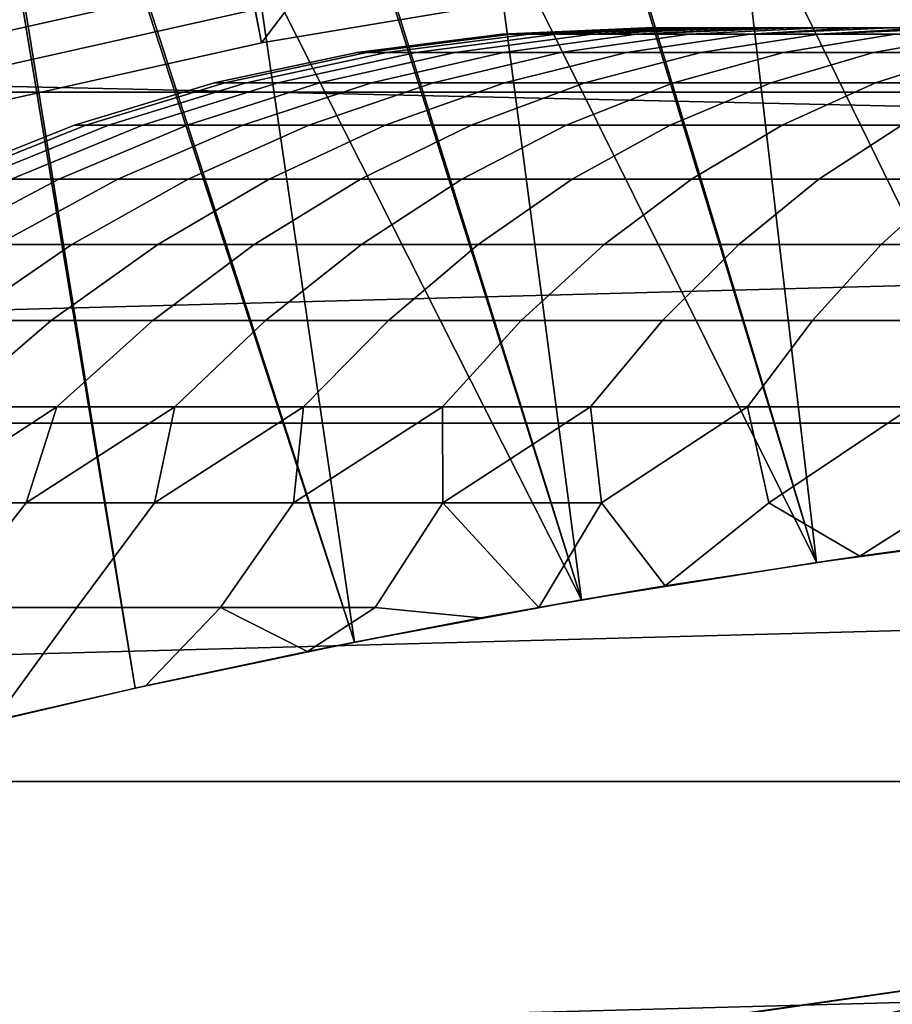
# Model space of a CAD drawing. Header units: metres. Extents: x -28 to 70, y -218 to 28.
# Tile 356 of 463: x -2.52 to -1.51, y 10.37 to 11.51. Entities that reach past the tile are written whole.
import ezdxf

# ---------------------------------------------------------------- set-up
doc = ezdxf.new("R2010")
doc.units = ezdxf.units.M
doc.layers.add('solid_10_261_432_XXX', color=7, linetype='CONTINUOUS')

msp = doc.modelspace()

# ---------------------------------------------------------------- linework, layer by layer
at = {"layer": 'solid_10_261_432_XXX'}
for points in [[(-24.216385, 13.031374, -5), (24.776649, 11.93179, -5), (25.28702, 10.80817, -5), (-24.776649, 11.93179, -5)], [(-24.776649, 11.93179, -5), (25.28702, 10.80817, -5), (25.74646, 9.662806, -5), (-25.28702, 10.80817, -5)], [(-1.975086, 11.836341, 194), (-1.648235, 11.886267, 194), (-1.607239, 11.58908, 194), (-2.243305, 11.482924, 194)], [(-2.300608, 11.7774, 194), (-1.975086, 11.836341, 194), (-2.243305, 11.482924, 194)], [(6.18416, 11.77481, 235.5), (-6.184069, 11.774858, 235.5), (-6.807526, 11.425742, 235.5)], [(6.807615, 11.42569, 235.5), (6.18416, 11.77481, 235.5), (-6.807526, 11.425742, 235.5)], [(-2.624184, 11.709555, 194), (-2.300608, 11.7774, 194), (-2.243305, 11.482924, 194), (-2.87256, 11.341886, 194)], [(-1.406868, 11.724164, 209.288422), (-1.553845, 11.707294, 209.309814), (-1.322568, 10.920201, 209.33255), (-1.034666, 10.951231, 209.286987)], [(-1.551677, 11.707574, 217.690536), (-1.405014, 11.724409, 217.711823), (-1.322567, 10.920201, 217.66745)], [(-1.553845, 11.707294, 209.309814), (-1.698775, 11.688649, 209.335815), (-1.322568, 10.920201, 209.33255)], [(-1.551677, 11.707574, 217.690536), (-1.322567, 10.920201, 217.66745), (-1.602309, 10.882676, 217.604385), (-1.696372, 11.688951, 217.664642)], [(-1.698775, 11.688649, 209.335815), (-1.84159, 11.66829, 209.366394), (-1.602311, 10.882676, 209.395615), (-1.322568, 10.920201, 209.33255)], [(-1.83903, 11.668634, 217.634201), (-1.696372, 11.688951, 217.664642), (-1.602309, 10.882676, 217.604385)], [(-2.27805, 11.662346, 193.937912), (-2.917043, 11.519144, 193.937912), (-2.909028, 11.487492, 193.959747), (-2.271791, 11.630301, 193.959747)], [(-1.84159, 11.66829, 209.366394), (-1.982248, 11.646339, 209.401489), (-1.602311, 10.882676, 209.395615)], [(-1.83903, 11.668634, 217.634201), (-1.602309, 10.882676, 217.604385), (-1.873548, 10.839271, 217.524109), (-1.979598, 11.646739, 217.599228)], [(-1.982248, 11.646339, 209.401489), (-2.120682, 11.62289, 209.441055), (-1.873549, 10.839271, 209.475891), (-1.602311, 10.882676, 209.395615)], [(-2.117994, 11.62335, 217.559769), (-1.979598, 11.646739, 217.599228), (-1.873548, 10.839271, 217.524109)], [(-2.271791, 11.630301, 193.959747), (-2.909028, 11.487492, 193.959747), (-2.900381, 11.453345, 193.977127), (-2.265038, 11.595729, 193.977127)], [(-2.117994, 11.62335, 217.559769), (-1.873548, 10.839271, 217.524109), (-2.135912, 10.790637, 217.42688), (-2.254153, 11.598562, 217.515854)], [(-2.243305, 11.482924, 194), (-1.607239, 11.58908, 194), (-1.612415, 11.627895, 193.997437), (-2.250521, 11.521414, 193.997437)], [(-2.120682, 11.62289, 209.441055), (-2.256848, 11.59804, 209.485077), (-1.873549, 10.839271, 209.475891)], [(-2.265038, 11.595729, 193.977127), (-2.900381, 11.453345, 193.977127), (-2.89125, 11.41729, 193.989761), (-2.257907, 11.559225, 193.989761)], [(-2.256848, 11.59804, 209.485077), (-2.390729, 11.57188, 209.533508), (-2.135913, 10.790637, 209.57312), (-1.873549, 10.839271, 209.475891)], [(-2.388021, 11.572458, 217.467529), (-2.254153, 11.598562, 217.515854), (-2.135912, 10.790637, 217.42688)], [(-2.390729, 11.57188, 209.533508), (-2.522259, 11.544487, 209.586334), (-2.389071, 10.73743, 209.687149), (-2.135913, 10.790637, 209.57312)], [(-2.388021, 11.572458, 217.467529), (-2.135912, 10.790637, 217.42688), (-2.389071, 10.73743, 217.312851), (-2.519525, 11.545111, 217.414825)], [(-2.257907, 11.559225, 193.989761), (-2.89125, 11.41729, 193.989761), (-2.881793, 11.379943, 193.997437), (-2.250521, 11.521414, 193.997437)], [(-2.522259, 11.544487, 209.586334), (-2.778055, 11.486298, 209.705109), (-2.632421, 10.680372, 209.817703), (-2.389071, 10.73743, 209.687149)], [(-2.739116, 11.524582, 209.677307), (-2.778055, 11.486298, 209.705109), (-2.522259, 11.544487, 209.586334)], [(-2.519525, 11.545111, 217.414825), (-2.389071, 10.73743, 217.312851), (-2.632421, 10.680372, 217.182297), (-2.77522, 11.48697, 217.296326)], [(-2.73913, 11.524672, 217.322693), (-2.519525, 11.545111, 217.414825), (-2.77522, 11.48697, 217.296326)], [(-2.87256, 11.341886, 194), (-2.243305, 11.482924, 194), (-2.250521, 11.521414, 193.997437), (-2.881793, 11.379943, 193.997437)], [(-1.965575, 11.493025, 213.571838), (-1.955088, 11.493025, 213.715118), (-1.793143, 11.5, 213.656967), (-1.798285, 11.5, 213.578537)], [(-1.965575, 11.493025, 213.428162), (-1.965575, 11.493025, 213.571838), (-1.798285, 11.5, 213.578537), (-1.799999, 11.5, 213.5)], [(-1.965575, 11.493025, 213.428162), (-1.799999, 11.5, 213.5), (-1.798285, 11.5, 213.421463)], [(-1.955088, 11.493025, 213.284882), (-1.965575, 11.493025, 213.428162), (-1.798285, 11.5, 213.421463), (-1.793143, 11.5, 213.343033)], [(-1.955088, 11.493025, 213.715118), (-1.93417, 11.493025, 213.857254), (-1.772629, 11.5, 213.812698), (-1.784585, 11.5, 213.735062)], [(-1.955088, 11.493025, 213.715118), (-1.784585, 11.5, 213.735062), (-1.793143, 11.5, 213.656967)], [(-1.955088, 11.493025, 213.284882), (-1.793143, 11.5, 213.343033), (-1.784585, 11.5, 213.264938)], [(-1.93417, 11.493025, 213.142746), (-1.955088, 11.493025, 213.284882), (-1.784585, 11.5, 213.264938), (-1.772629, 11.5, 213.187302)], [(-1.93417, 11.493025, 213.857254), (-1.902932, 11.493025, 213.997498), (-1.738607, 11.5, 213.966095), (-1.757291, 11.5, 213.889786)], [(-1.93417, 11.493025, 213.857254), (-1.757291, 11.5, 213.889786), (-1.772629, 11.5, 213.812698)], [(-1.93417, 11.493025, 213.142746), (-1.772629, 11.5, 213.187302), (-1.757291, 11.5, 213.110214)], [(-1.93417, 11.493025, 213.142746), (-1.757291, 11.5, 213.110214), (-1.738607, 11.5, 213.033905), (-1.902932, 11.493025, 213.002502)], [(-1.902932, 11.493025, 213.997498), (-1.861541, 11.493025, 214.135071), (-1.716614, 11.5, 214.041519), (-1.738607, 11.5, 213.966095)], [(-1.861541, 11.493025, 212.864929), (-1.902932, 11.493025, 213.002502), (-1.738607, 11.5, 213.033905), (-1.716614, 11.5, 212.958481)], [(-1.861541, 11.493025, 214.135071), (-1.810217, 11.493025, 214.269257), (-1.662852, 11.5, 214.189148), (-1.691344, 11.5, 214.115921)], [(-1.861541, 11.493025, 214.135071), (-1.691344, 11.5, 214.115921), (-1.716614, 11.5, 214.041519)], [(-1.861541, 11.493025, 212.864929), (-1.716614, 11.5, 212.958481), (-1.691344, 11.5, 212.884079)], [(-1.810217, 11.493025, 212.730743), (-1.861541, 11.493025, 212.864929), (-1.691344, 11.5, 212.884079), (-1.662852, 11.5, 212.810852)], [(-1.810217, 11.493025, 214.269257), (-1.749236, 11.493025, 214.399338), (-1.59643, 11.5, 214.331512), (-1.631199, 11.5, 214.261047)], [(-1.810217, 11.493025, 214.269257), (-1.631199, 11.5, 214.261047), (-1.662852, 11.5, 214.189148)], [(-1.810217, 11.493025, 212.730743), (-1.662852, 11.5, 212.810852), (-1.631199, 11.5, 212.738953)], [(-1.810217, 11.493025, 212.730743), (-1.631199, 11.5, 212.738953), (-1.59643, 11.5, 212.668488), (-1.749236, 11.493025, 212.600662)], [(-1.798285, 11.5, 213.421463), (-1.799999, 11.5, 213.5), (-1.798285, 11.5, 213.578537)], [(-1.798285, 11.5, 213.421463), (-1.798285, 11.5, 213.578537), (-1.793143, 11.5, 213.656967)], [(-1.793143, 11.5, 213.343033), (-1.798285, 11.5, 213.421463), (-1.793143, 11.5, 213.656967)], [(-1.793143, 11.5, 213.343033), (-1.793143, 11.5, 213.656967), (-1.784585, 11.5, 213.735062)], [(-1.784585, 11.5, 213.264938), (-1.793143, 11.5, 213.343033), (-1.784585, 11.5, 213.735062)], [(-1.784585, 11.5, 213.264938), (-1.784585, 11.5, 213.735062), (-1.772629, 11.5, 213.812698)], [(-1.772629, 11.5, 213.187302), (-1.784585, 11.5, 213.264938), (-1.772629, 11.5, 213.812698)], [(-1.772629, 11.5, 213.187302), (-1.772629, 11.5, 213.812698), (-1.757291, 11.5, 213.889786)], [(-1.757291, 11.5, 213.110214), (-1.772629, 11.5, 213.187302), (-1.757291, 11.5, 213.889786)], [(-1.757291, 11.5, 213.110214), (-1.757291, 11.5, 213.889786), (-1.738607, 11.5, 213.966095)], [(-1.738607, 11.5, 213.033905), (-1.757291, 11.5, 213.110214), (-1.738607, 11.5, 213.966095)], [(-1.749236, 11.493025, 214.399338), (-1.678922, 11.493025, 214.524628), (-1.558619, 11.5, 214.400391), (-1.59643, 11.5, 214.331512)], [(-1.678922, 11.493025, 212.475372), (-1.749236, 11.493025, 212.600662), (-1.59643, 11.5, 212.668488), (-1.558619, 11.5, 212.599609)], [(-1.738607, 11.5, 213.033905), (-1.738607, 11.5, 213.966095), (-1.716614, 11.5, 214.041519)], [(-1.716614, 11.5, 212.958481), (-1.738607, 11.5, 213.033905), (-1.716614, 11.5, 214.041519)], [(-1.716614, 11.5, 212.958481), (-1.716614, 11.5, 214.041519), (-1.691344, 11.5, 214.115921)], [(-1.691344, 11.5, 212.884079), (-1.716614, 11.5, 212.958481), (-1.691344, 11.5, 214.115921)], [(-1.691344, 11.5, 212.884079), (-1.691344, 11.5, 214.115921), (-1.662852, 11.5, 214.189148)], [(-1.662852, 11.5, 212.810852), (-1.691344, 11.5, 212.884079), (-1.662852, 11.5, 214.189148)], [(-1.678922, 11.493025, 214.524628), (-1.599649, 11.493025, 214.644455), (-1.474176, 11.5, 214.532867), (-1.517847, 11.5, 214.467545)], [(-1.678922, 11.493025, 214.524628), (-1.517847, 11.5, 214.467545), (-1.558619, 11.5, 214.400391)], [(-1.678922, 11.493025, 212.475372), (-1.558619, 11.5, 212.599609), (-1.517847, 11.5, 212.532455)], [(-1.599649, 11.493025, 212.355545), (-1.678922, 11.493025, 212.475372), (-1.517847, 11.5, 212.532455), (-1.474176, 11.5, 212.467133)], [(-1.662852, 11.5, 212.810852), (-1.662852, 11.5, 214.189148), (-1.631199, 11.5, 214.261047)], [(-1.631199, 11.5, 212.738953), (-1.662852, 11.5, 212.810852), (-1.631199, 11.5, 214.261047)], [(-1.631199, 11.5, 212.738953), (-1.631199, 11.5, 214.261047), (-1.59643, 11.5, 214.331512)], [(-1.59643, 11.5, 212.668488), (-1.631199, 11.5, 212.738953), (-1.59643, 11.5, 214.331512)], [(-1.599649, 11.493025, 214.644455), (-1.511842, 11.493025, 214.758163), (-1.378498, 11.5, 214.657471), (-1.427691, 11.5, 214.596222)], [(-1.599649, 11.493025, 214.644455), (-1.427691, 11.5, 214.596222), (-1.474176, 11.5, 214.532867)], [(-1.599649, 11.493025, 212.355545), (-1.474176, 11.5, 212.467133), (-1.427691, 11.5, 212.403778)], [(-1.599649, 11.493025, 212.355545), (-1.427691, 11.5, 212.403778), (-1.378498, 11.5, 212.342529), (-1.511842, 11.493025, 212.241837)], [(-1.59643, 11.5, 212.668488), (-1.59643, 11.5, 214.331512), (-1.558619, 11.5, 214.400391)], [(-1.558619, 11.5, 212.599609), (-1.59643, 11.5, 212.668488), (-1.558619, 11.5, 214.400391)], [(-1.558619, 11.5, 212.599609), (-1.558619, 11.5, 214.400391), (-1.517847, 11.5, 214.467545)], [(-1.517847, 11.5, 212.532455), (-1.558619, 11.5, 212.599609), (-1.517847, 11.5, 214.467545)], [(-1.517847, 11.5, 212.532455), (-1.517847, 11.5, 214.467545), (-1.474176, 11.5, 214.532867)], [(-1.474176, 11.5, 212.467133), (-1.517847, 11.5, 212.532455), (-1.474176, 11.5, 214.532867)], [(-2.132849, 11.471868, 213.577942), (-2.12147, 11.471868, 213.733429), (-1.955088, 11.493025, 213.715118), (-1.965575, 11.493025, 213.571838)], [(-2.132849, 11.471868, 213.422058), (-2.132849, 11.471868, 213.577942), (-1.965575, 11.493025, 213.571838), (-1.965575, 11.493025, 213.428162)], [(-2.12147, 11.471868, 213.266571), (-2.132849, 11.471868, 213.422058), (-1.965575, 11.493025, 213.428162), (-1.955088, 11.493025, 213.284882)], [(-2.12147, 11.471868, 213.733429), (-2.098771, 11.471868, 213.887665), (-1.93417, 11.493025, 213.857254), (-1.955088, 11.493025, 213.715118)], [(-2.098771, 11.471868, 213.112335), (-2.12147, 11.471868, 213.266571), (-1.955088, 11.493025, 213.284882), (-1.93417, 11.493025, 213.142746)], [(-2.098771, 11.471868, 213.887665), (-2.064875, 11.471868, 214.039825), (-1.902932, 11.493025, 213.997498), (-1.93417, 11.493025, 213.857254)], [(-2.064875, 11.471868, 212.960175), (-2.098771, 11.471868, 213.112335), (-1.93417, 11.493025, 213.142746), (-1.902932, 11.493025, 213.002502)], [(-2.064875, 11.471868, 214.039825), (-2.019961, 11.471868, 214.189117), (-1.861541, 11.493025, 214.135071), (-1.902932, 11.493025, 213.997498)], [(-2.019961, 11.471868, 212.810883), (-2.064875, 11.471868, 212.960175), (-1.902932, 11.493025, 213.002502), (-1.861541, 11.493025, 212.864929)], [(-2.019961, 11.471868, 214.189117), (-1.96427, 11.471868, 214.334717), (-1.810217, 11.493025, 214.269257), (-1.861541, 11.493025, 214.135071)], [(-1.96427, 11.471868, 212.665283), (-2.019961, 11.471868, 212.810883), (-1.861541, 11.493025, 212.864929), (-1.810217, 11.493025, 212.730743)], [(-1.96427, 11.471868, 214.334717), (-1.898099, 11.471868, 214.475876), (-1.749236, 11.493025, 214.399338), (-1.810217, 11.493025, 214.269257)], [(-1.898099, 11.471868, 212.524124), (-1.96427, 11.471868, 212.665283), (-1.810217, 11.493025, 212.730743), (-1.749236, 11.493025, 212.600662)], [(-1.898099, 11.471868, 214.475876), (-1.821801, 11.471868, 214.611832), (-1.678922, 11.493025, 214.524628), (-1.749236, 11.493025, 214.399338)], [(-1.821801, 11.471868, 212.388168), (-1.898099, 11.471868, 212.524124), (-1.749236, 11.493025, 212.600662), (-1.678922, 11.493025, 212.475372)], [(-1.821801, 11.471868, 214.611832), (-1.735783, 11.471868, 214.741852), (-1.599649, 11.493025, 214.644455), (-1.678922, 11.493025, 214.524628)], [(-1.735783, 11.471868, 212.258148), (-1.821801, 11.471868, 212.388168), (-1.678922, 11.493025, 212.475372), (-1.599649, 11.493025, 212.355545)], [(-1.735783, 11.471868, 214.741852), (-1.640503, 11.471868, 214.865234), (-1.511842, 11.493025, 214.758163), (-1.599649, 11.493025, 214.644455)], [(-1.640503, 11.471868, 212.134766), (-1.735783, 11.471868, 212.258148), (-1.599649, 11.493025, 212.355545), (-1.511842, 11.493025, 212.241837)], [(-1.640503, 11.471868, 214.865234), (-1.536471, 11.471868, 214.981339), (-1.415969, 11.493025, 214.865173), (-1.511842, 11.493025, 214.758163)], [(-1.536471, 11.471868, 212.018661), (-1.640503, 11.471868, 212.134766), (-1.511842, 11.493025, 212.241837), (-1.415969, 11.493025, 212.134827)], [(-1.536471, 11.471868, 214.981339), (-1.424241, 11.471868, 215.089554), (-1.312541, 11.493025, 214.96489), (-1.415969, 11.493025, 214.865173)], [(-1.424241, 11.471868, 211.910446), (-1.536471, 11.471868, 212.018661), (-1.415969, 11.493025, 212.134827), (-1.312541, 11.493025, 212.03511)], [(-2.297746, 11.436677, 213.583969), (-2.285487, 11.436677, 213.75148), (-2.12147, 11.471868, 213.733429), (-2.132849, 11.471868, 213.577942)], [(-2.297746, 11.436677, 213.416031), (-2.297746, 11.436677, 213.583969), (-2.132849, 11.471868, 213.577942), (-2.132849, 11.471868, 213.422058)], [(-2.285487, 11.436677, 213.24852), (-2.297746, 11.436677, 213.416031), (-2.132849, 11.471868, 213.422058), (-2.12147, 11.471868, 213.266571)], [(-2.285487, 11.436677, 213.75148), (-2.261033, 11.436677, 213.917633), (-2.098771, 11.471868, 213.887665), (-2.12147, 11.471868, 213.733429)], [(-2.261033, 11.436677, 213.082367), (-2.285487, 11.436677, 213.24852), (-2.12147, 11.471868, 213.266571), (-2.098771, 11.471868, 213.112335)], [(-2.261033, 11.436677, 213.917633), (-2.224516, 11.436677, 214.081558), (-2.064875, 11.471868, 214.039825), (-2.098771, 11.471868, 213.887665)], [(-2.224516, 11.436677, 212.918442), (-2.261033, 11.436677, 213.082367), (-2.098771, 11.471868, 213.112335), (-2.064875, 11.471868, 212.960175)], [(-2.224516, 11.436677, 214.081558), (-2.17613, 11.436677, 214.242386), (-2.019961, 11.471868, 214.189117), (-2.064875, 11.471868, 214.039825)], [(-2.17613, 11.436677, 212.757614), (-2.224516, 11.436677, 212.918442), (-2.064875, 11.471868, 212.960175), (-2.019961, 11.471868, 212.810883)], [(-2.17613, 11.436677, 214.242386), (-2.116134, 11.436677, 214.399261), (-1.96427, 11.471868, 214.334717), (-2.019961, 11.471868, 214.189117)], [(-2.116134, 11.436677, 212.600739), (-2.17613, 11.436677, 212.757614), (-2.019961, 11.471868, 212.810883), (-1.96427, 11.471868, 212.665283)], [(-2.116134, 11.436677, 214.399261), (-2.044847, 11.436677, 214.551331), (-1.898099, 11.471868, 214.475876), (-1.96427, 11.471868, 214.334717)], [(-2.044847, 11.436677, 212.448669), (-2.116134, 11.436677, 212.600739), (-1.96427, 11.471868, 212.665283), (-1.898099, 11.471868, 212.524124)], [(-2.044847, 11.436677, 214.551331), (-1.96265, 11.436677, 214.697784), (-1.821801, 11.471868, 214.611832), (-1.898099, 11.471868, 214.475876)], [(-1.96265, 11.436677, 212.302216), (-2.044847, 11.436677, 212.448669), (-1.898099, 11.471868, 212.524124), (-1.821801, 11.471868, 212.388168)], [(-1.96265, 11.436677, 214.697784), (-1.869981, 11.436677, 214.83786), (-1.735783, 11.471868, 214.741852), (-1.821801, 11.471868, 214.611832)], [(-1.869981, 11.436677, 212.16214), (-1.96265, 11.436677, 212.302216), (-1.821801, 11.471868, 212.388168), (-1.735783, 11.471868, 212.258148)], [(-1.869981, 11.436677, 214.83786), (-1.767335, 11.436677, 214.970795), (-1.640503, 11.471868, 214.865234), (-1.735783, 11.471868, 214.741852)], [(-1.767335, 11.436677, 212.029205), (-1.869981, 11.436677, 212.16214), (-1.735783, 11.471868, 212.258148), (-1.640503, 11.471868, 212.134766)], [(-1.767335, 11.436677, 214.970795), (-1.65526, 11.436677, 215.095871), (-1.536471, 11.471868, 214.981339), (-1.640503, 11.471868, 214.865234)], [(-1.65526, 11.436677, 211.904129), (-1.767335, 11.436677, 212.029205), (-1.640503, 11.471868, 212.134766), (-1.536471, 11.471868, 212.018661)], [(-1.65526, 11.436677, 215.095871), (-1.534353, 11.436677, 215.212433), (-1.424241, 11.471868, 215.089554), (-1.536471, 11.471868, 214.981339)], [(-1.534353, 11.436677, 211.787567), (-1.65526, 11.436677, 211.904129), (-1.536471, 11.471868, 212.018661), (-1.424241, 11.471868, 211.910446)], [(-1.534353, 11.436677, 215.212433), (-1.40526, 11.436677, 215.31987), (-1.304412, 11.471868, 215.18927), (-1.424241, 11.471868, 215.089554)], [(-1.40526, 11.436677, 211.68013), (-1.534353, 11.436677, 211.787567), (-1.424241, 11.471868, 211.910446), (-1.304412, 11.471868, 211.81073)], [(-2.459092, 11.387705, 213.589874), (-2.445972, 11.387705, 213.769135), (-2.285487, 11.436677, 213.75148), (-2.297746, 11.436677, 213.583969)], [(-2.459092, 11.387705, 213.410126), (-2.459092, 11.387705, 213.589874), (-2.297746, 11.436677, 213.583969), (-2.297746, 11.436677, 213.416031)], [(-2.445972, 11.387705, 213.230865), (-2.459092, 11.387705, 213.410126), (-2.297746, 11.436677, 213.416031), (-2.285487, 11.436677, 213.24852)], [(-2.445972, 11.387705, 213.769135), (-2.419801, 11.387705, 213.94696), (-2.261033, 11.436677, 213.917633), (-2.285487, 11.436677, 213.75148)], [(-2.419801, 11.387705, 213.05304), (-2.445972, 11.387705, 213.230865), (-2.285487, 11.436677, 213.24852), (-2.261033, 11.436677, 213.082367)], [(-2.419801, 11.387705, 213.94696), (-2.38072, 11.387705, 214.122406), (-2.224516, 11.436677, 214.081558), (-2.261033, 11.436677, 213.917633)], [(-2.38072, 11.387705, 212.877594), (-2.419801, 11.387705, 213.05304), (-2.261033, 11.436677, 213.082367), (-2.224516, 11.436677, 212.918442)], [(-2.38072, 11.387705, 214.122406), (-2.328937, 11.387705, 214.294525), (-2.17613, 11.436677, 214.242386), (-2.224516, 11.436677, 214.081558)], [(-2.328937, 11.387705, 212.705475), (-2.38072, 11.387705, 212.877594), (-2.224516, 11.436677, 212.918442), (-2.17613, 11.436677, 212.757614)], [(-2.328937, 11.387705, 214.294525), (-2.264727, 11.387705, 214.462402), (-2.116134, 11.436677, 214.399261), (-2.17613, 11.436677, 214.242386)], [(-2.264727, 11.387705, 212.537598), (-2.328937, 11.387705, 212.705475), (-2.17613, 11.436677, 212.757614), (-2.116134, 11.436677, 212.600739)], [(-2.264727, 11.387705, 214.462402), (-2.188435, 11.387705, 214.625153), (-2.044847, 11.436677, 214.551331), (-2.116134, 11.436677, 214.399261)], [(-2.188435, 11.387705, 212.374847), (-2.264727, 11.387705, 212.537598), (-2.116134, 11.436677, 212.600739), (-2.044847, 11.436677, 212.448669)], [(-2.188435, 11.387705, 214.625153), (-2.100466, 11.387705, 214.781891), (-1.96265, 11.436677, 214.697784), (-2.044847, 11.436677, 214.551331)], [(-2.100466, 11.387705, 212.218109), (-2.188435, 11.387705, 212.374847), (-2.044847, 11.436677, 212.448669), (-1.96265, 11.436677, 212.302216)], [(-2.100466, 11.387705, 214.781891), (-2.00129, 11.387705, 214.931793), (-1.869981, 11.436677, 214.83786), (-1.96265, 11.436677, 214.697784)], [(-2.00129, 11.387705, 212.068207), (-2.100466, 11.387705, 212.218109), (-1.96265, 11.436677, 212.302216), (-1.869981, 11.436677, 212.16214)], [(-2.00129, 11.387705, 214.931793), (-1.891436, 11.387705, 215.074066), (-1.767335, 11.436677, 214.970795), (-1.869981, 11.436677, 214.83786)], [(-1.891436, 11.387705, 211.925934), (-2.00129, 11.387705, 212.068207), (-1.869981, 11.436677, 212.16214), (-1.767335, 11.436677, 212.029205)], [(-1.891436, 11.387705, 215.074066), (-1.771491, 11.387705, 215.207932), (-1.65526, 11.436677, 215.095871), (-1.767335, 11.436677, 214.970795)], [(-1.771491, 11.387705, 211.792068), (-1.891436, 11.387705, 211.925934), (-1.767335, 11.436677, 212.029205), (-1.65526, 11.436677, 211.904129)], [(-1.771491, 11.387705, 215.207932), (-1.642094, 11.387705, 215.332687), (-1.534353, 11.436677, 215.212433), (-1.65526, 11.436677, 215.095871)], [(-1.642094, 11.387705, 211.667313), (-1.771491, 11.387705, 211.792068), (-1.65526, 11.436677, 211.904129), (-1.534353, 11.436677, 211.787567)], [(-1.642094, 11.387705, 215.332687), (-1.503936, 11.387705, 215.447662), (-1.40526, 11.436677, 215.31987), (-1.534353, 11.436677, 215.212433)], [(-1.503936, 11.387705, 211.552338), (-1.642094, 11.387705, 211.667313), (-1.534353, 11.436677, 211.787567), (-1.40526, 11.436677, 211.68013)], [(6.807615, 11.42569, 235.5), (-6.807526, 11.425742, 235.5), (-7.411349, 11.043635, 235.5)], [(7.411434, 11.043578, 235.5), (6.807615, 11.42569, 235.5), (-7.411349, 11.043635, 235.5)], [(-2.61574, 11.325299, 213.595596), (-2.601784, 11.325299, 213.78627), (-2.445972, 11.387705, 213.769135), (-2.459092, 11.387705, 213.589874)], [(-2.61574, 11.325299, 213.404404), (-2.61574, 11.325299, 213.595596), (-2.459092, 11.387705, 213.589874), (-2.459092, 11.387705, 213.410126)], [(-2.601784, 11.325299, 213.21373), (-2.61574, 11.325299, 213.404404), (-2.459092, 11.387705, 213.410126), (-2.445972, 11.387705, 213.230865)], [(-2.601784, 11.325299, 213.78627), (-2.573946, 11.325299, 213.975433), (-2.419801, 11.387705, 213.94696), (-2.445972, 11.387705, 213.769135)], [(-2.573946, 11.325299, 213.024567), (-2.601784, 11.325299, 213.21373), (-2.445972, 11.387705, 213.230865), (-2.419801, 11.387705, 213.05304)], [(-2.573946, 11.325299, 213.975433), (-2.532375, 11.325299, 214.162048), (-2.38072, 11.387705, 214.122406), (-2.419801, 11.387705, 213.94696)], [(-2.532375, 11.325299, 212.837952), (-2.573946, 11.325299, 213.024567), (-2.419801, 11.387705, 213.05304), (-2.38072, 11.387705, 212.877594)], [(-2.532375, 11.325299, 214.162048), (-2.477293, 11.325299, 214.345139), (-2.328937, 11.387705, 214.294525), (-2.38072, 11.387705, 214.122406)], [(-2.477293, 11.325299, 212.654861), (-2.532375, 11.325299, 212.837952), (-2.38072, 11.387705, 212.877594), (-2.328937, 11.387705, 212.705475)], [(-2.477293, 11.325299, 214.345139), (-2.408993, 11.325299, 214.523712), (-2.264727, 11.387705, 214.462402), (-2.328937, 11.387705, 214.294525)], [(-2.408993, 11.325299, 212.476288), (-2.477293, 11.325299, 212.654861), (-2.328937, 11.387705, 212.705475), (-2.264727, 11.387705, 212.537598)], [(-2.408993, 11.325299, 214.523712), (-2.327841, 11.325299, 214.696823), (-2.188435, 11.387705, 214.625153), (-2.264727, 11.387705, 214.462402)], [(-2.327841, 11.325299, 212.303177), (-2.408993, 11.325299, 212.476288), (-2.264727, 11.387705, 212.537598), (-2.188435, 11.387705, 212.374847)], [(-2.327841, 11.325299, 214.696823), (-2.234268, 11.325299, 214.863556), (-2.100466, 11.387705, 214.781891), (-2.188435, 11.387705, 214.625153)], [(-2.234268, 11.325299, 212.136444), (-2.327841, 11.325299, 212.303177), (-2.188435, 11.387705, 212.374847), (-2.100466, 11.387705, 212.218109)], [(-2.234268, 11.325299, 214.863556), (-2.128774, 11.325299, 215.02301), (-2.00129, 11.387705, 214.931793), (-2.100466, 11.387705, 214.781891)], [(-2.128774, 11.325299, 211.97699), (-2.234268, 11.325299, 212.136444), (-2.100466, 11.387705, 212.218109), (-2.00129, 11.387705, 212.068207)], [(-2.128774, 11.325299, 215.02301), (-2.011923, 11.325299, 215.174332), (-1.891436, 11.387705, 215.074066), (-2.00129, 11.387705, 214.931793)], [(-2.011923, 11.325299, 211.825668), (-2.128774, 11.325299, 211.97699), (-2.00129, 11.387705, 212.068207), (-1.891436, 11.387705, 211.925934)], [(-2.011923, 11.325299, 215.174332), (-1.884337, 11.325299, 215.316727), (-1.771491, 11.387705, 215.207932), (-1.891436, 11.387705, 215.074066)], [(-1.884337, 11.325299, 211.683273), (-2.011923, 11.325299, 211.825668), (-1.891436, 11.387705, 211.925934), (-1.771491, 11.387705, 211.792068)], [(-1.884337, 11.325299, 215.316727), (-1.746698, 11.325299, 215.449432), (-1.642094, 11.387705, 215.332687), (-1.771491, 11.387705, 215.207932)], [(-1.746698, 11.325299, 211.550568), (-1.884337, 11.325299, 211.683273), (-1.771491, 11.387705, 211.792068), (-1.642094, 11.387705, 211.667313)], [(-1.746698, 11.325299, 215.449432), (-1.599739, 11.325299, 215.571732), (-1.503936, 11.387705, 215.447662), (-1.642094, 11.387705, 215.332687)], [(-1.599739, 11.325299, 211.428268), (-1.746698, 11.325299, 211.550568), (-1.642094, 11.387705, 211.667313), (-1.503936, 11.387705, 211.552338)], [(-1.599739, 11.325299, 215.571732), (-1.444244, 11.325299, 215.682983), (-1.357754, 11.387705, 215.552246), (-1.503936, 11.387705, 215.447662)], [(-1.444244, 11.325299, 211.317017), (-1.599739, 11.325299, 211.428268), (-1.503936, 11.387705, 211.552338), (-1.357754, 11.387705, 211.447754)], [(-2.678401, 11.249904, 214.200226), (-2.620143, 11.249904, 214.393875), (-2.477293, 11.325299, 214.345139), (-2.532375, 11.325299, 214.162048)], [(-2.620143, 11.249904, 212.606125), (-2.678401, 11.249904, 212.799774), (-2.532375, 11.325299, 212.837952), (-2.477293, 11.325299, 212.654861)], [(-2.620143, 11.249904, 214.393875), (-2.547905, 11.249904, 214.582748), (-2.408993, 11.325299, 214.523712), (-2.477293, 11.325299, 214.345139)], [(-2.547905, 11.249904, 212.417252), (-2.620143, 11.249904, 212.606125), (-2.477293, 11.325299, 212.654861), (-2.408993, 11.325299, 212.476288)], [(-2.547905, 11.249904, 214.582748), (-2.462073, 11.249904, 214.765839), (-2.327841, 11.325299, 214.696823), (-2.408993, 11.325299, 214.523712)], [(-2.462073, 11.249904, 212.234161), (-2.547905, 11.249904, 212.417252), (-2.408993, 11.325299, 212.476288), (-2.327841, 11.325299, 212.303177)], [(-2.462073, 11.249904, 214.765839), (-2.363104, 11.249904, 214.942184), (-2.234268, 11.325299, 214.863556), (-2.327841, 11.325299, 214.696823)], [(-2.363104, 11.249904, 212.057816), (-2.462073, 11.249904, 212.234161), (-2.327841, 11.325299, 212.303177), (-2.234268, 11.325299, 212.136444)], [(-2.363104, 11.249904, 214.942184), (-2.251528, 11.249904, 215.110825), (-2.128774, 11.325299, 215.02301), (-2.234268, 11.325299, 214.863556)], [(-2.251528, 11.249904, 211.889175), (-2.363104, 11.249904, 212.057816), (-2.234268, 11.325299, 212.136444), (-2.128774, 11.325299, 211.97699)], [(-2.251528, 11.249904, 215.110825), (-2.127938, 11.249904, 215.270889), (-2.011923, 11.325299, 215.174332), (-2.128774, 11.325299, 215.02301)], [(-2.127938, 11.249904, 211.729111), (-2.251528, 11.249904, 211.889175), (-2.128774, 11.325299, 211.97699), (-2.011923, 11.325299, 211.825668)], [(-2.127938, 11.249904, 215.270889), (-1.992995, 11.249904, 215.421494), (-1.884337, 11.325299, 215.316727), (-2.011923, 11.325299, 215.174332)], [(-1.992995, 11.249904, 211.578506), (-2.127938, 11.249904, 211.729111), (-2.011923, 11.325299, 211.825668), (-1.884337, 11.325299, 211.683273)], [(-1.992995, 11.249904, 215.421494), (-1.847419, 11.249904, 215.561844), (-1.746698, 11.325299, 215.449432), (-1.884337, 11.325299, 215.316727)], [(-1.847419, 11.249904, 211.438156), (-1.992995, 11.249904, 211.578506), (-1.884337, 11.325299, 211.683273), (-1.746698, 11.325299, 211.550568)], [(-1.847419, 11.249904, 215.561844), (-1.691986, 11.249904, 215.691193), (-1.599739, 11.325299, 215.571732), (-1.746698, 11.325299, 215.449432)], [(-1.691986, 11.249904, 211.308807), (-1.847419, 11.249904, 211.438156), (-1.746698, 11.325299, 211.550568), (-1.599739, 11.325299, 211.428268)], [(-1.691986, 11.249904, 215.691193), (-1.527525, 11.249904, 215.808853), (-1.444244, 11.325299, 215.682983), (-1.599739, 11.325299, 215.571732)], [(-1.527525, 11.249904, 211.191147), (-1.691986, 11.249904, 211.308807), (-1.599739, 11.325299, 211.428268), (-1.444244, 11.325299, 211.317017)], [(-1.527525, 11.249904, 215.808853), (-1.354914, 11.249904, 215.9142), (-1.281044, 11.325299, 215.782578), (-1.444244, 11.325299, 215.682983)], [(-1.354914, 11.249904, 211.0858), (-1.527525, 11.249904, 211.191147), (-1.444244, 11.325299, 211.317017), (-1.281044, 11.325299, 211.217422)], [(-2.680474, 11.162055, 214.639084), (-2.590176, 11.162055, 214.831696), (-2.462073, 11.249904, 214.765839), (-2.547905, 11.249904, 214.582748)], [(-2.590176, 11.162055, 212.168304), (-2.680474, 11.162055, 212.360916), (-2.547905, 11.249904, 212.417252), (-2.462073, 11.249904, 212.234161)], [(-2.590176, 11.162055, 214.831696), (-2.486058, 11.162055, 215.017212), (-2.363104, 11.249904, 214.942184), (-2.462073, 11.249904, 214.765839)], [(-2.486058, 11.162055, 211.982788), (-2.590176, 11.162055, 212.168304), (-2.462073, 11.249904, 212.234161), (-2.363104, 11.249904, 212.057816)], [(-2.486058, 11.162055, 215.017212), (-2.368676, 11.162055, 215.194641), (-2.251528, 11.249904, 215.110825), (-2.363104, 11.249904, 214.942184)], [(-2.368676, 11.162055, 211.805359), (-2.486058, 11.162055, 211.982788), (-2.363104, 11.249904, 212.057816), (-2.251528, 11.249904, 211.889175)], [(-2.368676, 11.162055, 215.194641), (-2.238656, 11.162055, 215.363022), (-2.127938, 11.249904, 215.270889), (-2.251528, 11.249904, 215.110825)], [(-2.238656, 11.162055, 211.636978), (-2.368676, 11.162055, 211.805359), (-2.251528, 11.249904, 211.889175), (-2.127938, 11.249904, 211.729111)], [(-2.238656, 11.162055, 215.363022), (-2.096692, 11.162055, 215.521469), (-1.992995, 11.249904, 215.421494), (-2.127938, 11.249904, 215.270889)], [(-2.096692, 11.162055, 211.478531), (-2.238656, 11.162055, 211.636978), (-2.127938, 11.249904, 211.729111), (-1.992995, 11.249904, 211.578506)], [(-2.096692, 11.162055, 215.521469), (-1.943541, 11.162055, 215.669128), (-1.847419, 11.249904, 215.561844), (-1.992995, 11.249904, 215.421494)], [(-1.943541, 11.162055, 211.330872), (-2.096692, 11.162055, 211.478531), (-1.992995, 11.249904, 211.578506), (-1.847419, 11.249904, 211.438156)], [(-1.943541, 11.162055, 215.669128), (-1.780021, 11.162055, 215.805206), (-1.691986, 11.249904, 215.691193), (-1.847419, 11.249904, 215.561844)], [(-1.780021, 11.162055, 211.194794), (-1.943541, 11.162055, 211.330872), (-1.847419, 11.249904, 211.438156), (-1.691986, 11.249904, 211.308807)], [(-1.780021, 11.162055, 215.805206), (-1.607003, 11.162055, 215.928986), (-1.527525, 11.249904, 215.808853), (-1.691986, 11.249904, 215.691193)], [(-1.607003, 11.162055, 211.071014), (-1.780021, 11.162055, 211.194794), (-1.691986, 11.249904, 211.308807), (-1.527525, 11.249904, 211.191147)], [(-1.607003, 11.162055, 215.928986), (-1.425411, 11.162055, 216.03981), (-1.354914, 11.249904, 215.9142), (-1.527525, 11.249904, 215.808853)], [(-1.425411, 11.162055, 210.96019), (-1.607003, 11.162055, 211.071014), (-1.527525, 11.249904, 211.191147), (-1.354914, 11.249904, 211.0858)], [(-2.590176, 11.162055, 212.168304), (-2.486058, 11.162055, 211.982788), (-2.602254, 11.062378, 211.911865), (-2.711238, 11.062378, 212.106049)], [(-2.486058, 11.162055, 215.017212), (-2.590176, 11.162055, 214.831696), (-2.711238, 11.062378, 214.893951), (-2.602254, 11.062378, 215.088135)], [(-2.486058, 11.162055, 211.982788), (-2.368676, 11.162055, 211.805359), (-2.479386, 11.062378, 211.726151), (-2.602254, 11.062378, 211.911865)], [(-2.368676, 11.162055, 215.194641), (-2.486058, 11.162055, 215.017212), (-2.602254, 11.062378, 215.088135), (-2.479386, 11.062378, 215.273849)], [(-2.368676, 11.162055, 211.805359), (-2.238656, 11.162055, 211.636978), (-2.343289, 11.062378, 211.549896), (-2.479386, 11.062378, 211.726151)], [(-2.238656, 11.162055, 215.363022), (-2.368676, 11.162055, 215.194641), (-2.479386, 11.062378, 215.273849), (-2.343289, 11.062378, 215.450104)], [(-2.238656, 11.162055, 211.636978), (-2.096692, 11.162055, 211.478531), (-2.19469, 11.062378, 211.384048), (-2.343289, 11.062378, 211.549896)], [(-2.096692, 11.162055, 215.521469), (-2.238656, 11.162055, 215.363022), (-2.343289, 11.062378, 215.450104), (-2.19469, 11.062378, 215.615952)], [(-2.096692, 11.162055, 211.478531), (-1.943541, 11.162055, 211.330872), (-2.034381, 11.062378, 211.229492), (-2.19469, 11.062378, 211.384048)], [(-1.943541, 11.162055, 215.669128), (-2.096692, 11.162055, 215.521469), (-2.19469, 11.062378, 215.615952), (-2.034381, 11.062378, 215.770508)], [(-1.943541, 11.162055, 211.330872), (-1.780021, 11.162055, 211.194794), (-1.863217, 11.062378, 211.087051), (-2.034381, 11.062378, 211.229492)], [(-1.780021, 11.162055, 215.805206), (-1.943541, 11.162055, 215.669128), (-2.034381, 11.062378, 215.770508), (-1.863217, 11.062378, 215.912949)], [(-1.780021, 11.162055, 211.194794), (-1.607003, 11.162055, 211.071014), (-1.682113, 11.062378, 210.957489), (-1.863217, 11.062378, 211.087051)], [(-1.607003, 11.162055, 215.928986), (-1.780021, 11.162055, 215.805206), (-1.863217, 11.062378, 215.912949), (-1.682113, 11.062378, 216.042511)], [(-1.607003, 11.162055, 211.071014), (-1.425411, 11.162055, 210.96019), (-1.492034, 11.062378, 210.841476), (-1.682113, 11.062378, 210.957489)], [(-1.425411, 11.162055, 216.03981), (-1.607003, 11.162055, 215.928986), (-1.682113, 11.062378, 216.042511), (-1.492034, 11.062378, 216.158524)], [(-2.479386, 11.062378, 211.726151), (-2.649739, 10.951583, 211.749344), (-2.770337, 10.951583, 211.94722), (-2.602254, 11.062378, 211.911865)], [(-2.343289, 11.062378, 211.549896), (-2.515033, 10.951583, 211.560806), (-2.649739, 10.951583, 211.749344), (-2.479386, 11.062378, 211.726151)], [(-2.602254, 11.062378, 215.088135), (-2.649739, 10.951583, 215.250656), (-2.515033, 10.951583, 215.439194), (-2.479386, 11.062378, 215.273849)], [(-2.19469, 11.062378, 211.384048), (-2.366938, 10.951583, 211.382568), (-2.515033, 10.951583, 211.560806), (-2.343289, 11.062378, 211.549896)], [(-2.479386, 11.062378, 215.273849), (-2.515033, 10.951583, 215.439194), (-2.366938, 10.951583, 215.617432), (-2.343289, 11.062378, 215.450104)], [(-2.034381, 11.062378, 211.229492), (-2.206242, 10.951583, 211.215622), (-2.366938, 10.951583, 211.382568), (-2.19469, 11.062378, 211.384048)], [(-2.343289, 11.062378, 215.450104), (-2.366938, 10.951583, 215.617432), (-2.206242, 10.951583, 215.784378), (-2.19469, 11.062378, 215.615952)], [(-1.863217, 11.062378, 211.087051), (-2.033799, 10.951583, 211.060837), (-2.206242, 10.951583, 211.215622), (-2.034381, 11.062378, 211.229492)], [(-2.19469, 11.062378, 215.615952), (-2.206242, 10.951583, 215.784378), (-2.033799, 10.951583, 215.939163), (-2.034381, 11.062378, 215.770508)], [(-2.034381, 11.062378, 215.770508), (-2.033799, 10.951583, 215.939163), (-1.850529, 10.951583, 216.080978), (-1.863217, 11.062378, 215.912949)], [(-1.682113, 11.062378, 210.957489), (-1.850529, 10.951583, 210.919022), (-2.033799, 10.951583, 211.060837), (-1.863217, 11.062378, 211.087051)], [(-1.682113, 11.062378, 216.042511), (-1.863217, 11.062378, 215.912949), (-1.850529, 10.951583, 216.080978)], [(-1.682113, 11.062378, 210.957489), (-1.657406, 10.951583, 210.790955), (-1.777128, 10.855497, 210.754364), (-1.850529, 10.951583, 210.919022)], [(-1.682113, 11.062378, 216.042511), (-1.850529, 10.951583, 216.080978), (-1.77713, 10.855496, 216.245636), (-1.657406, 10.951583, 216.209045)], [(-1.682113, 11.062378, 210.957489), (-1.492034, 11.062378, 210.841476), (-1.657406, 10.951583, 210.790955)], [(-1.492034, 11.062378, 216.158524), (-1.682113, 11.062378, 216.042511), (-1.657406, 10.951583, 216.209045)], [(-1.492034, 11.062378, 210.841476), (-1.45546, 10.951583, 210.677322), (-1.552144, 10.889942, 210.658173), (-1.657406, 10.951583, 210.790955)], [(-1.492034, 11.062378, 216.158524), (-1.657406, 10.951583, 216.209045), (-1.552147, 10.889942, 216.341827), (-1.45546, 10.951583, 216.322678)], [(7.411434, 11.043578, 235.5), (-7.411349, 11.043635, 235.5), (-7.993793, 10.629641, 235.5)], [(7.993875, 10.62958, 235.5), (7.411434, 11.043578, 235.5), (-7.993793, 10.629641, 235.5)], [(-2.515033, 10.951583, 211.560806), (-2.609829, 10.830459, 211.491394), (-2.749163, 10.830459, 211.686768), (-2.649739, 10.951583, 211.749344)], [(-2.515033, 10.951583, 215.439194), (-2.649739, 10.951583, 215.250656), (-2.749163, 10.830459, 215.313232), (-2.609829, 10.830459, 215.508606)], [(-2.366938, 10.951583, 211.382568), (-2.456637, 10.830459, 211.306686), (-2.609829, 10.830459, 211.491394), (-2.515033, 10.951583, 211.560806)], [(-2.366938, 10.951583, 215.617432), (-2.515033, 10.951583, 215.439194), (-2.609829, 10.830459, 215.508606), (-2.456637, 10.830459, 215.693314)], [(-2.206242, 10.951583, 211.215622), (-2.290402, 10.830459, 211.133621), (-2.456637, 10.830459, 211.306686), (-2.366938, 10.951583, 211.382568)], [(-2.206242, 10.951583, 215.784378), (-2.366938, 10.951583, 215.617432), (-2.456637, 10.830459, 215.693314), (-2.290402, 10.830459, 215.866379)], [(-2.033799, 10.951583, 211.060837), (-2.112005, 10.830459, 210.973114), (-2.290402, 10.830459, 211.133621), (-2.206242, 10.951583, 211.215622)], [(-2.033799, 10.951583, 215.939163), (-2.206242, 10.951583, 215.784378), (-2.290402, 10.830459, 215.866379), (-2.112005, 10.830459, 216.026886)], [(-2.033799, 10.951583, 211.060837), (-1.923054, 10.830599, 210.82666), (-1.989865, 10.818523, 210.86264), (-2.112005, 10.830459, 210.973114)], [(-2.033799, 10.951583, 215.939163), (-2.112005, 10.830459, 216.026886), (-1.989868, 10.818522, 216.13736), (-1.923054, 10.830599, 216.17334)], [(-2.033799, 10.951583, 211.060837), (-1.850529, 10.951583, 210.919022), (-1.923054, 10.830599, 210.82666)], [(-1.850529, 10.951583, 216.080978), (-2.033799, 10.951583, 215.939163), (-1.923054, 10.830599, 216.17334)], [(-1.850529, 10.951583, 210.919022), (-1.777128, 10.855497, 210.754364), (-1.923054, 10.830599, 210.82666)], [(-1.77713, 10.855496, 216.245636), (-1.850529, 10.951583, 216.080978), (-1.923054, 10.830599, 216.17334)], [(-1.77713, 10.855496, 216.245636), (-1.552147, 10.889942, 216.341827), (-1.657406, 10.951583, 216.209045)], [(-1.657406, 10.951583, 210.790955), (-1.552144, 10.889942, 210.658173), (-1.777128, 10.855497, 210.754364)], [(-1.552147, 10.889942, 216.341827), (-1.435308, 10.905956, 216.385117), (-1.45546, 10.951583, 216.322678)], [(-1.45546, 10.951583, 210.677322), (-1.435305, 10.905957, 210.614883), (-1.552144, 10.889942, 210.658173)], [(-1.602311, 10.882676, 209.395615), (-1.435305, 10.905957, 210.614883), (-1.315634, 10.92104, 210.574905), (-1.322568, 10.920201, 209.33255)], [(-1.602309, 10.882676, 217.604385), (-1.322567, 10.920201, 217.66745), (-1.435308, 10.905956, 216.385117), (-1.552147, 10.889942, 216.341827)], [(-1.602311, 10.882676, 209.395615), (-1.552144, 10.889942, 210.658173), (-1.435305, 10.905957, 210.614883)], [(-1.873549, 10.839271, 209.475891), (-1.777128, 10.855497, 210.754364), (-1.552144, 10.889942, 210.658173), (-1.602311, 10.882676, 209.395615)], [(-1.873548, 10.839271, 217.524109), (-1.602309, 10.882676, 217.604385), (-1.552147, 10.889942, 216.341827), (-1.77713, 10.855496, 216.245636)], [(-2.135913, 10.790637, 209.57312), (-1.923054, 10.830599, 210.82666), (-1.777128, 10.855497, 210.754364), (-1.873549, 10.839271, 209.475891)], [(-1.873548, 10.839271, 217.524109), (-1.77713, 10.855496, 216.245636), (-1.923054, 10.830599, 216.17334)], [(-2.135912, 10.790637, 217.42688), (-1.873548, 10.839271, 217.524109), (-1.923054, 10.830599, 216.17334), (-1.989868, 10.818522, 216.13736)], [(-2.706948, 10.7, 211.442719), (-2.609829, 10.830459, 211.491394), (-2.456637, 10.830459, 211.306686), (-2.55147, 10.7, 211.252777)], [(-2.706948, 10.7, 215.557281), (-2.55147, 10.7, 215.747223), (-2.456637, 10.830459, 215.693314), (-2.609829, 10.830459, 215.508606)], [(-2.290402, 10.830459, 211.133621), (-2.377201, 10.740061, 211.112503), (-2.55147, 10.7, 211.252777), (-2.456637, 10.830459, 211.306686)], [(-2.55147, 10.7, 215.747223), (-2.377203, 10.740061, 215.887482), (-2.290402, 10.830459, 215.866379), (-2.456637, 10.830459, 215.693314)], [(-2.377203, 10.740061, 215.887482), (-2.189935, 10.779804, 216.017776), (-2.290402, 10.830459, 215.866379)], [(-2.290402, 10.830459, 211.133621), (-2.18993, 10.779805, 210.982224), (-2.377201, 10.740061, 211.112503)], [(-2.290402, 10.830459, 211.133621), (-2.112005, 10.830459, 210.973114), (-2.18993, 10.779805, 210.982224)], [(-2.189935, 10.779804, 216.017776), (-2.112005, 10.830459, 216.026886), (-2.290402, 10.830459, 215.866379)], [(-2.189935, 10.779804, 216.017776), (-1.989868, 10.818522, 216.13736), (-2.112005, 10.830459, 216.026886)], [(-2.112005, 10.830459, 210.973114), (-1.989865, 10.818523, 210.86264), (-2.18993, 10.779805, 210.982224)], [(-2.135913, 10.790637, 209.57312), (-1.989865, 10.818523, 210.86264), (-1.923054, 10.830599, 210.82666)], [(-2.389071, 10.73743, 209.687149), (-2.18993, 10.779805, 210.982224), (-1.989865, 10.818523, 210.86264), (-2.135913, 10.790637, 209.57312)], [(-2.135912, 10.790637, 217.42688), (-1.989868, 10.818522, 216.13736), (-2.189935, 10.779804, 216.017776)], [(-25.28702, 10.80817, -5), (25.74646, 9.662806, -5), (26.154049, 8.497979, -5), (-25.74646, 9.662806, -5)], [(-2.389071, 10.73743, 217.312851), (-2.135912, 10.790637, 217.42688), (-2.189935, 10.779804, 216.017776), (-2.377203, 10.740061, 215.887482)], [(-2.389071, 10.73743, 209.687149), (-2.377201, 10.740061, 211.112503), (-2.18993, 10.779805, 210.982224)], [(-2.632421, 10.680372, 209.817703), (-2.55147, 10.7, 211.252777), (-2.377201, 10.740061, 211.112503), (-2.389071, 10.73743, 209.687149)], [(-2.632421, 10.680372, 217.182297), (-2.389071, 10.73743, 217.312851), (-2.377203, 10.740061, 215.887482), (-2.55147, 10.7, 215.747223)], [(7.993875, 10.62958, 235.5), (-7.993793, 10.629641, 235.5), (-8.553132, 10.184985, 235.5)], [(8.553211, 10.184919, 235.5), (7.993875, 10.62958, 235.5), (-8.553132, 10.184985, 235.5)], [(-1.19691, 10.431559, 385.799988), (-1.196975, 10.43155, 235.800003), (-1.790391, 10.346231, 235.800003), (-1.760336, 10.351387, 385.799988)], [(-1.068092, 9.137789, 235.800003), (-1.5975, 9.060243, 235.800003), (-1.790391, 10.346231, 235.800003), (-1.196975, 10.43155, 235.800003)], [(-1.16592, 10.393136, 388.842957), (-1.16592, 10.435067, 385.799988), (-1.19691, 10.431559, 385.799988), (-1.760336, 10.309487, 388.840668)], [(-1.760336, 10.309487, 388.840668), (-1.19691, 10.431559, 385.799988), (-1.760336, 10.351387, 385.799988)], [(-1.760336, 10.309487, 388.840668), (-1.760336, 10.183821, 391.878998), (-1.16592, 10.267373, 391.883606), (-1.16592, 10.393136, 388.842957)]]:
    msp.add_3dface(points, dxfattribs=at)

doc.saveas('drawing.dxf')
